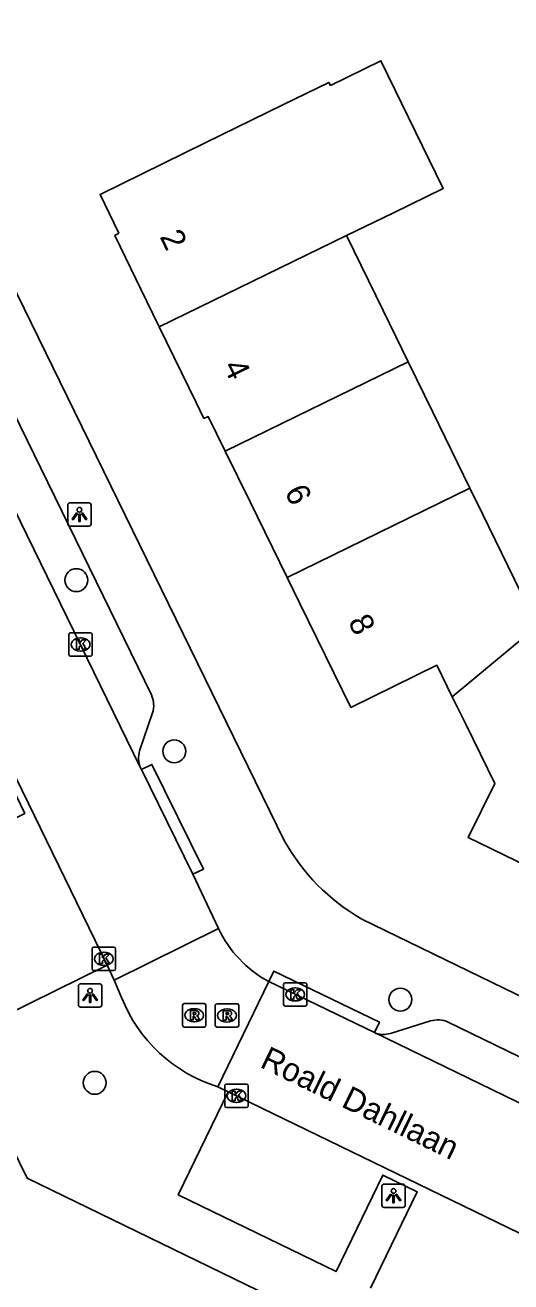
# Model space of a CAD drawing. Extents: x 160457 to 162082, y 388340 to 389736.
# Drawn here: x 161175.4 to 161196.2, y 388764.7 to 388818.4 of the extents above; entities that cross this region are included whole.
import ezdxf

# ---------------------------------------------------------------- set-up
doc = ezdxf.new("R2010")
doc.units = 0
for name, color, linetype in [('IMGEO_Boom', 7, 'Continuous'), ('IMGEO_Kolk', 7, 'Continuous'), ('IMGEO_Lichtpunt', 7, 'Continuous'), ('IMGEO_Openbare_ruimte_label', 7, 'Continuous'), ('IMGEO_Pand', 7, 'Continuous'), ('IMGEO_Pand_nummerreeks', 7, 'Continuous'), ('IMGEO_Rijbaan_lokaal_gesloten', 7, 'Continuous'), ('IMGEO_Rijbaan_lokaal_open', 7, 'Continuous'), ('IMGEO_Rioolput', 7, 'Continuous'), ('IMGEO_Voetpad_open', 7, 'Continuous')]:
    doc.layers.add(name, color=color, linetype=linetype)

msp = doc.modelspace()

# ---------------------------------------------------------------- linework, layer by layer
at = {"layer": 'IMGEO_Boom'}
for centre in [(161177.603, 388794.697), (161181.787, 388787.392), (161191.45, 388776.793), (161178.392, 388773.241)]:
    msp.add_circle(centre, 0.489, dxfattribs=at)
at = {"layer": 'IMGEO_Kolk'}
for p, q in [((161177.286, 388791.523), (161177.286, 388792.375)), ((161177.361, 388792.449), (161178.213, 388792.449)), ((161178.287, 388792.375), (161178.287, 388791.523)), ((161177.774, 388792.229), (161177.799, 388792.229)), ((161178.213, 388791.449), (161177.361, 388791.449)), ((161177.797, 388791.669), (161177.772, 388791.669)), ((161178.279, 388778.106), (161178.279, 388778.958)), ((161178.354, 388779.032), (161179.206, 388779.032)), ((161179.28, 388778.958), (161179.28, 388778.106)), ((161178.767, 388778.812), (161178.792, 388778.812)), ((161179.206, 388778.032), (161178.354, 388778.032)), ((161178.79, 388778.252), (161178.765, 388778.252)), ((161186.454, 388776.588), (161186.454, 388777.44)), ((161186.529, 388777.514), (161187.381, 388777.514)), ((161187.455, 388777.44), (161187.455, 388776.588)), ((161186.942, 388777.294), (161186.967, 388777.294)), ((161187.381, 388776.514), (161186.529, 388776.514)), ((161186.965, 388776.734), (161186.94, 388776.734)), ((161183.946, 388772.258), (161183.946, 388773.11)), ((161184.021, 388773.184), (161184.873, 388773.184)), ((161184.947, 388773.11), (161184.947, 388772.258)), ((161184.434, 388772.964), (161184.459, 388772.964)), ((161184.873, 388772.184), (161184.021, 388772.184)), ((161184.457, 388772.404), (161184.432, 388772.404))]:
    msp.add_line(p, q, dxfattribs=at)
for points in [[(161177.286, 388791.523), (161177.286, 388792.375)], [(161177.361, 388792.449), (161178.213, 388792.449)], [(161178.287, 388792.375), (161178.287, 388791.523)], [(161177.607, 388792.149), (161177.73, 388792.149), (161177.73, 388791.998), (161177.86, 388792.149), (161178.024, 388792.149), (161177.878, 388791.998), (161178.031, 388791.749), (161177.879, 388791.749), (161177.794, 388791.913), (161177.73, 388791.846), (161177.73, 388791.749), (161177.607, 388791.749), (161177.607, 388792.149)], [(161178.213, 388791.449), (161177.361, 388791.449)], [(161178.279, 388778.106), (161178.279, 388778.958)], [(161178.354, 388779.032), (161179.206, 388779.032)], [(161179.28, 388778.958), (161179.28, 388778.106)], [(161178.6, 388778.732), (161178.723, 388778.732), (161178.723, 388778.581), (161178.853, 388778.732), (161179.017, 388778.732), (161178.871, 388778.581), (161179.024, 388778.332), (161178.872, 388778.332), (161178.787, 388778.496), (161178.723, 388778.429), (161178.723, 388778.332), (161178.6, 388778.332), (161178.6, 388778.732)], [(161179.206, 388778.032), (161178.354, 388778.032)], [(161186.454, 388776.588), (161186.454, 388777.44)], [(161186.529, 388777.514), (161187.381, 388777.514)], [(161187.455, 388777.44), (161187.455, 388776.588)], [(161186.775, 388777.214), (161186.898, 388777.214), (161186.898, 388777.063), (161187.028, 388777.214), (161187.192, 388777.214), (161187.046, 388777.063), (161187.199, 388776.814), (161187.047, 388776.814), (161186.962, 388776.978), (161186.898, 388776.911), (161186.898, 388776.814), (161186.775, 388776.814), (161186.775, 388777.214)], [(161187.381, 388776.514), (161186.529, 388776.514)], [(161183.946, 388772.258), (161183.946, 388773.11)], [(161184.021, 388773.184), (161184.873, 388773.184)], [(161184.947, 388773.11), (161184.947, 388772.258)], [(161184.267, 388772.884), (161184.39, 388772.884), (161184.39, 388772.733), (161184.52, 388772.884), (161184.684, 388772.884), (161184.538, 388772.733), (161184.691, 388772.484), (161184.539, 388772.484), (161184.454, 388772.648), (161184.39, 388772.581), (161184.39, 388772.484), (161184.267, 388772.484), (161184.267, 388772.884)], [(161184.873, 388772.184), (161184.021, 388772.184)]]:
    msp.add_lwpolyline(points, dxfattribs=at)
for centre, start, end in [((161177.363, 388792.373), 91.552, 178.448), ((161177.363, 388792.373), 91.552, 178.448), ((161178.211, 388792.373), 1.552, 88.448), ((161178.211, 388792.373), 1.552, 88.448), ((161177.363, 388791.525), 181.552, 268.448), ((161177.363, 388791.525), 181.552, 268.448), ((161178.211, 388791.525), 271.552, 358.448), ((161178.211, 388791.525), 271.552, 358.448), ((161178.356, 388778.956), 91.552, 178.448), ((161178.356, 388778.956), 91.552, 178.448), ((161179.204, 388778.956), 1.552, 88.448), ((161179.204, 388778.956), 1.552, 88.448), ((161178.356, 388778.108), 181.552, 268.448), ((161178.356, 388778.108), 181.552, 268.448), ((161179.204, 388778.108), 271.552, 358.448), ((161179.204, 388778.108), 271.552, 358.448), ((161186.531, 388777.438), 91.552, 178.448), ((161186.531, 388777.438), 91.552, 178.448), ((161187.379, 388777.438), 1.552, 88.448), ((161187.379, 388777.438), 1.552, 88.448), ((161186.531, 388776.59), 181.552, 268.448), ((161186.531, 388776.59), 181.552, 268.448), ((161187.379, 388776.59), 271.552, 358.448), ((161187.379, 388776.59), 271.552, 358.448), ((161184.023, 388773.108), 91.552, 178.448), ((161184.023, 388773.108), 91.552, 178.448), ((161184.871, 388773.108), 1.552, 88.448), ((161184.871, 388773.108), 1.552, 88.448), ((161184.023, 388772.26), 181.552, 268.448), ((161184.023, 388772.26), 181.552, 268.448), ((161184.871, 388772.26), 271.552, 358.448), ((161184.871, 388772.26), 271.552, 358.448)]:
    msp.add_arc(centre, 0.0765, start, end, dxfattribs=at)
for centre, major_axis, ratio, start_param, end_param in [((161177.773, 388791.949), (-0.387, 0.002), 0.722429, 4.712389, 7.853982), ((161177.798, 388791.949), (-0.39, 0.002), 0.717154, 1.570796, 4.712389), ((161178.766, 388778.532), (-0.387, 0.002), 0.722429, 4.712389, 7.853982), ((161178.791, 388778.532), (-0.39, 0.002), 0.717154, 1.570796, 4.712389), ((161186.941, 388777.014), (-0.387, 0.002), 0.722429, 4.712389, 7.853982), ((161186.966, 388777.014), (-0.39, 0.002), 0.717154, 1.570796, 4.712389), ((161184.433, 388772.684), (-0.387, 0.002), 0.722429, 4.712389, 7.853982), ((161184.458, 388772.684), (-0.39, 0.002), 0.717154, 1.570796, 4.712389)]:
    msp.add_ellipse(centre, major_axis=major_axis, ratio=ratio, start_param=start_param, end_param=end_param, dxfattribs=at)
at = {"layer": 'IMGEO_Lichtpunt'}
for p, q in [((161177.238, 388797.902), (161177.238, 388797.095)), ((161177.238, 388797.902), (161177.238, 388797.095)), ((161178.14, 388797.997), (161177.332, 388797.997)), ((161178.14, 388797.997), (161177.332, 388797.997)), ((161178.234, 388797.095), (161178.234, 388797.902)), ((161178.234, 388797.095), (161178.234, 388797.902)), ((161177.332, 388797.001), (161178.14, 388797.001)), ((161177.332, 388797.001), (161178.14, 388797.001)), ((161177.694, 388777.374), (161177.694, 388776.567)), ((161177.694, 388777.374), (161177.694, 388776.567)), ((161178.596, 388777.469), (161177.788, 388777.469)), ((161178.596, 388777.469), (161177.788, 388777.469)), ((161178.69, 388776.567), (161178.69, 388777.374)), ((161178.69, 388776.567), (161178.69, 388777.374)), ((161177.788, 388776.473), (161178.596, 388776.473)), ((161177.788, 388776.473), (161178.596, 388776.473)), ((161190.657, 388768.825), (161190.657, 388768.018)), ((161190.657, 388768.825), (161190.657, 388768.018)), ((161191.559, 388768.92), (161190.751, 388768.92)), ((161191.559, 388768.92), (161190.751, 388768.92)), ((161191.653, 388768.018), (161191.653, 388768.825)), ((161191.653, 388768.018), (161191.653, 388768.825)), ((161190.751, 388767.924), (161191.559, 388767.924)), ((161190.751, 388767.924), (161191.559, 388767.924))]:
    msp.add_line(p, q, dxfattribs=at)
for points in [[(161177.612, 388797.566), (161177.651, 388797.538), (161177.463, 388797.276), (161177.425, 388797.303), (161177.612, 388797.566)], [(161177.714, 388797.518), (161177.761, 388797.518), (161177.761, 388797.196), (161177.714, 388797.196), (161177.714, 388797.518)], [(161177.824, 388797.538), (161177.862, 388797.565), (161178.049, 388797.303), (161178.01, 388797.275), (161177.824, 388797.538)], [(161178.068, 388777.038), (161178.107, 388777.01), (161177.919, 388776.748), (161177.881, 388776.775), (161178.068, 388777.038)], [(161178.17, 388776.99), (161178.217, 388776.99), (161178.217, 388776.668), (161178.17, 388776.668), (161178.17, 388776.99)], [(161178.28, 388777.01), (161178.318, 388777.037), (161178.505, 388776.775), (161178.466, 388776.747), (161178.28, 388777.01)], [(161191.031, 388768.489), (161191.07, 388768.461), (161190.882, 388768.199), (161190.844, 388768.226), (161191.031, 388768.489)], [(161191.133, 388768.441), (161191.18, 388768.441), (161191.18, 388768.119), (161191.133, 388768.119), (161191.133, 388768.441)], [(161191.243, 388768.461), (161191.281, 388768.488), (161191.468, 388768.226), (161191.429, 388768.198), (161191.243, 388768.461)]]:
    msp.add_lwpolyline(points, dxfattribs=at)
for centre in [(161177.737, 388797.7), (161178.193, 388777.172), (161191.156, 388768.623)]:
    msp.add_circle(centre, 0.0994, dxfattribs=at)
for centre, start, end in [((161177.332, 388797.902), 90, 180), ((161177.332, 388797.902), 90, 180), ((161178.14, 388797.902), 0, 90), ((161178.14, 388797.902), 0, 90), ((161177.332, 388797.095), 180, 270), ((161177.332, 388797.095), 180, 270), ((161178.14, 388797.095), 270, 0), ((161178.14, 388797.095), 270, 360), ((161177.788, 388777.374), 90, 180), ((161177.788, 388777.374), 90, 180), ((161178.596, 388777.374), 0, 90), ((161178.596, 388777.374), 0, 90), ((161177.788, 388776.567), 180, 270), ((161177.788, 388776.567), 180, 270), ((161178.596, 388776.567), 270, 0), ((161178.596, 388776.567), 270, 360), ((161190.751, 388768.825), 90, 180), ((161190.751, 388768.825), 90, 180), ((161191.559, 388768.825), 0, 90), ((161191.559, 388768.825), 0, 90), ((161190.751, 388768.018), 180, 270), ((161190.751, 388768.018), 180, 270), ((161191.559, 388768.018), 270, 0), ((161191.559, 388768.018), 270, 360)]:
    msp.add_arc(centre, 0.0946, start, end, dxfattribs=at)
at = {"layer": 'IMGEO_Pand'}
for points in [[(161189.148, 388809.404), (161191.123, 388810.366), (161193.28, 388811.417), (161190.614, 388816.869), (161188.459, 388815.816), (161188.397, 388815.943), (161186.423, 388814.978), (161183.111, 388813.358), (161178.619, 388811.161), (161179.415, 388809.51), (161179.247, 388809.405), (161180.603, 388806.623), (161181.147, 388805.507)], [(161181.147, 388805.507), (161189.148, 388809.404)], [(161191.78, 388804.02), (161190.714, 388806.2), (161189.148, 388809.404)], [(161181.147, 388805.507), (161182.717, 388802.284), (161183.052, 388801.596), (161183.242, 388801.68), (161183.965, 388800.204)], [(161183.965, 388800.204), (161191.78, 388804.02)], [(161194.417, 388798.627), (161192.834, 388801.864), (161191.78, 388804.02)], [(161183.965, 388800.204), (161185.025, 388798.039), (161186.608, 388794.807)], [(161186.608, 388794.807), (161194.417, 388798.627)], [(161196.847, 388792.358), (161196.627, 388792.807), (161197.139, 388793.057), (161194.954, 388797.527), (161194.417, 388798.627)], [(161186.608, 388794.807), (161187.149, 388793.704), (161189.325, 388789.261), (161193.008, 388791.065), (161193.668, 388789.718)], [(161193.668, 388789.718), (161196.847, 388792.358)], [(161193.668, 388789.718), (161194.244, 388788.542), (161195.481, 388786.019), (161194.35, 388783.71), (161199.92, 388781.009)]]:
    msp.add_lwpolyline(points, dxfattribs=at)
at = {"layer": 'IMGEO_Rijbaan_lokaal_gesloten'}
for points in [[(161180.336, 388786.719), (161161.878, 388824.499)], [(161157.499, 388821.856), (161163.879, 388809.025), (161173.208, 388789.962), (161178.915, 388778.265)], [(161180.387, 388786.614), (161180.336, 388786.719)], [(161182.586, 388782.142), (161180.387, 388786.614)], [(161183.671, 388779.828), (161182.586, 388782.142)], [(161179.227, 388777.616), (161178.915, 388778.265)], [(161185.822, 388777.56), (161190.338, 388775.381)], [(161190.338, 388775.381), (161242.63, 388750), (161258.066, 388742.508)], [(161184.088, 388772.855), (161183.647, 388773.073)], [(161184.088, 388772.855), (161202.27, 388764.046), (161231.215, 388750), (161258.423, 388736.784)]]:
    msp.add_lwpolyline(points, dxfattribs=at)
at = {"layer": 'IMGEO_Rijbaan_lokaal_open'}
for points in [[(161179.227, 388777.616), (161183.671, 388779.828)], [(161179.54, 388776.883), (161179.227, 388777.616)], [(161183.647, 388773.073), (161185.822, 388777.56)]]:
    msp.add_lwpolyline(points, dxfattribs=at)
for centre, radius, start, end in [((161188.262, 388782.029), 5.091, 205.607, 241.3598), ((161185.554, 388779.247), 6.462, 201.462, 252.8348)]:
    msp.add_arc(centre, radius, start, end, dxfattribs=at)
at = {"layer": 'IMGEO_Rioolput'}
for p, q in [((161182.14, 388775.696), (161182.14, 388776.548)), ((161182.215, 388776.622), (161183.067, 388776.622)), ((161182.628, 388776.402), (161182.653, 388776.402)), ((161183.141, 388776.548), (161183.141, 388775.696)), ((161183.542, 388775.689), (161183.542, 388776.541)), ((161183.617, 388776.615), (161184.469, 388776.615)), ((161184.03, 388776.395), (161184.055, 388776.395)), ((161184.543, 388776.541), (161184.543, 388775.689)), ((161182.651, 388775.842), (161182.626, 388775.842)), ((161184.053, 388775.835), (161184.028, 388775.835)), ((161183.067, 388775.622), (161182.215, 388775.622)), ((161184.469, 388775.615), (161183.617, 388775.615))]:
    msp.add_line(p, q, dxfattribs=at)
for points in [[(161182.14, 388775.696), (161182.14, 388776.548)], [(161182.215, 388776.622), (161183.067, 388776.622)], [(161182.729, 388776.32), (161182.477, 388776.322), (161182.477, 388775.922)], [(161182.655, 388776.241), (161182.601, 388776.241), (161182.601, 388776.16)], [(161183.141, 388776.548), (161183.141, 388775.696)], [(161183.542, 388775.689), (161183.542, 388776.541)], [(161183.617, 388776.615), (161184.469, 388776.615)], [(161184.131, 388776.313), (161183.879, 388776.315), (161183.879, 388775.915)], [(161184.057, 388776.234), (161184.003, 388776.234), (161184.003, 388776.153)], [(161184.543, 388776.541), (161184.543, 388775.689)], [(161182.477, 388775.922), (161182.601, 388775.922), (161182.601, 388776.084), (161182.612, 388776.084)], [(161182.601, 388776.16), (161182.653, 388776.16)], [(161182.659, 388776.055), (161182.73, 388775.922), (161182.87, 388775.922), (161182.805, 388776.048)], [(161183.879, 388775.915), (161184.003, 388775.915), (161184.003, 388776.077), (161184.014, 388776.077)], [(161184.003, 388776.153), (161184.055, 388776.153)], [(161184.061, 388776.048), (161184.132, 388775.915), (161184.272, 388775.915), (161184.207, 388776.041)], [(161183.067, 388775.622), (161182.215, 388775.622)], [(161184.469, 388775.615), (161183.617, 388775.615)]]:
    msp.add_lwpolyline(points, dxfattribs=at)
for centre, radius, start, end in [((161182.217, 388776.546), 0.0765, 91.552, 178.448), ((161182.217, 388776.546), 0.0765, 91.552, 178.448), ((161182.661, 388776.145), 0.0964, 77.0061, 93.1865), ((161182.675, 388776.202), 0.0378, 276.6634, 79.6772), ((161182.728, 388776.21), 0.109, 350.3612, 89.416), ((161183.065, 388776.546), 0.0765, 1.552, 88.448), ((161183.065, 388776.546), 0.0765, 1.552, 88.448), ((161183.619, 388776.539), 0.0765, 91.552, 178.448), ((161183.619, 388776.539), 0.0765, 91.552, 178.448), ((161184.063, 388776.138), 0.0964, 77.0061, 93.1865), ((161184.13, 388776.203), 0.109, 350.3612, 89.416), ((161184.467, 388776.539), 0.0765, 1.552, 88.448), ((161184.467, 388776.539), 0.0765, 1.552, 88.448), ((161182.611, 388776.031), 0.0533, 26.0293, 88.6989), ((161182.637, 388776.349), 0.19, 274.7715, 282.9687), ((161182.726, 388776.21), 0.112, 277.5842, 350.9817), ((161182.71, 388775.995), 0.108, 29.5134, 73.7905), ((161184.013, 388776.024), 0.0533, 26.0293, 88.6989), ((161184.039, 388776.342), 0.19, 274.7715, 282.9687), ((161184.077, 388776.195), 0.0378, 276.6634, 79.6772), ((161184.128, 388776.203), 0.112, 277.5842, 350.9817), ((161184.112, 388775.988), 0.108, 29.5134, 73.7905), ((161182.217, 388775.698), 0.0765, 181.552, 268.448), ((161182.217, 388775.698), 0.0765, 181.552, 268.448), ((161183.065, 388775.698), 0.0765, 271.552, 358.448), ((161183.065, 388775.698), 0.0765, 271.552, 358.448), ((161183.619, 388775.691), 0.0765, 181.552, 268.448), ((161183.619, 388775.691), 0.0765, 181.552, 268.448), ((161184.467, 388775.691), 0.0765, 271.552, 358.448), ((161184.467, 388775.691), 0.0765, 271.552, 358.448)]:
    msp.add_arc(centre, radius, start, end, dxfattribs=at)
for centre, major_axis, ratio, start_param, end_param in [((161182.627, 388776.122), (-0.387, 0.002), 0.722429, 4.712389, 7.853982), ((161182.652, 388776.122), (-0.39, 0.002), 0.717154, 1.570796, 4.712389), ((161184.029, 388776.115), (-0.387, 0.002), 0.722429, 4.712389, 7.853982), ((161184.054, 388776.115), (-0.39, 0.002), 0.717154, 1.570796, 4.712389)]:
    msp.add_ellipse(centre, major_axis=major_axis, ratio=ratio, start_param=start_param, end_param=end_param, dxfattribs=at)
at = {"layer": 'IMGEO_Voetpad_open'}
for points in [[(161186.487, 388783.582), (161174.119, 388808.827), (161168.285, 388820.734), (161164.513, 388828.446), (161163.955, 388829.586)], [(161164.567, 388823.032), (161180.812, 388789.799)], [(161178.915, 388778.265), (161174.503, 388776.086), (161171.285, 388782.685), (161175.402, 388784.74), (161174.685, 388786.21), (161170.549, 388784.182), (161167.281, 388790.865), (161171.421, 388792.928), (161170.698, 388794.383), (161166.56, 388792.358), (161163.243, 388799.143), (161167.407, 388801.156), (161166.642, 388802.645), (161162.529, 388800.624), (161159.179, 388807.408), (161163.318, 388809.47), (161162.623, 388810.942), (161158.482, 388808.908), (161153.169, 388819.754), (161157.499, 388821.856)], [(161152.729, 388815.657), (161175.501, 388769.165), (161214.946, 388750), (161240.655, 388737.542)], [(161180.857, 388789.028), (161180.305, 388787.404)], [(161180.387, 388786.614), (161180.835, 388786.834), (161183.034, 388782.362), (161182.586, 388782.142)], [(161259.191, 388746.533), (161252.051, 388750), (161189.797, 388780.231)], [(161185.822, 388777.56), (161186.039, 388778.01), (161190.555, 388775.831), (161190.338, 388775.381)], [(161191.021, 388775.347), (161192.733, 388775.885)], [(161193.497, 388775.832), (161246.697, 388750), (161256.445, 388745.267)], [(161190.168, 388764.473), (161192.171, 388768.584), (161190.694, 388769.305), (161188.702, 388765.186), (161181.955, 388768.461), (161184.088, 388772.855)]]:
    msp.add_lwpolyline(points, dxfattribs=at)
for centre, radius, start, end in [((161179.86, 388789.357), 1.049, 341.7477, 24.9329), ((161181.26, 388787.104), 1.001, 162.5596, 202.6227), ((161194.18, 388787.871), 8.808, 209.1393, 240.1553), ((161193.039, 388774.759), 1.167, 66.8734, 105.1899), ((161190.726, 388776.289), 0.987, 246.8875, 287.4128)]:
    msp.add_arc(centre, radius, start, end, dxfattribs=at)

# ---------------------------------------------------------------- texts
at = {"layer": 'IMGEO_Openbare_ruimte_label'}
msp.add_text('Roald Dahllaan', height=1, rotation=334.0758, dxfattribs=at).set_placement((161185.402, 388773.931))
at = {"layer": 'IMGEO_Pand_nummerreeks'}
for s, rotation, p in [('2', 295.7428, (161181.153, 388809.36)), ('4', 296.091, (161183.862, 388803.825)), ('6', 296.1033, (161186.482, 388798.474)), ('8', 296.0937, (161189.198, 388792.93))]:
    msp.add_text(s, height=1, rotation=rotation, dxfattribs=at).set_placement(p)

doc.saveas('drawing.dxf')
